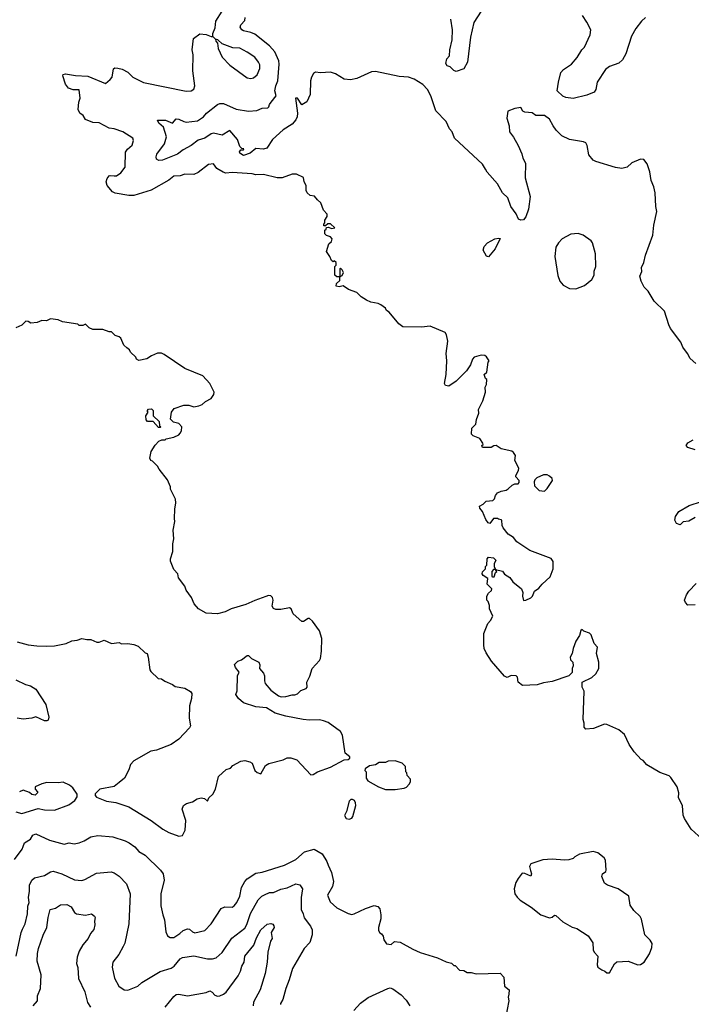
# Model space of a CAD drawing. Extents: x 1678759 to 1859541, y 384609 to 522867.
# Tile 454 of 466: x 1815027 to 1820424, y 492958 to 500866. Entities that reach past the tile are written whole.
import ezdxf

# ---------------------------------------------------------------- set-up
doc = ezdxf.new("R2010")
doc.units = 0

msp = doc.modelspace()

# ---------------------------------------------------------------- linework, layer by layer
at = {"layer": '0CON20XD'}
for points in [[(1820510, 494285), (1820423.8, 494363.8), (1820369.3, 494449.3), (1820357, 494477), (1820352.5, 494555), (1820320, 494615), (1820323.3, 494655), (1820310, 494705), (1820259.5, 494779.5), (1820245, 494793.3), (1820170.5, 494820.5), (1820065, 494880), (1820036.4, 494916.4), (1820020, 494925), (1819964, 494985), (1819924, 495045), (1819886, 495125), (1819842.3, 495162.3), (1819745.8, 495205.8), (1819725, 495208.8), (1819636.4, 495173.6), (1819575, 495167.5), (1819563, 495183), (1819563.3, 495215), (1819553.8, 495245), (1819563.6, 495473.6), (1819547.5, 495505), (1819547.5, 495545), (1819625, 495583.3), (1819657.3, 495612.7), (1819680, 495655), (1819680, 495705), (1819662, 495775), (1819668.8, 495825), (1819643.8, 495855), (1819620, 495925), (1819605, 495938.8), (1819560, 495955), (1819547, 495967), (1819535, 495960), (1819525, 495920), (1819496.7, 495875), (1819473.6, 495816.4), (1819466.2, 495775), (1819450, 495745), (1819452.5, 495725), (1819472.5, 495705), (1819473.3, 495675), (1819466.7, 495655), (1819467, 495623), (1819440, 495595), (1819305, 495550), (1819235, 495540), (1819185, 495523.3), (1819067, 495517), (1819032.5, 495545), (1819027.5, 495585), (1819016.1, 495596.1), (1818975, 495597.5), (1818945, 495583.3), (1818923.6, 495593.6), (1818817.5, 495715), (1818775, 495780), (1818760, 495815), (1818756.2, 495845), (1818756.7, 495935), (1818787.5, 496015), (1818810.7, 496039.3), (1818827.5, 496075), (1818803, 496133), (1818801.7, 496161.7), (1818791.7, 496191.7), (1818780, 496205), (1818780, 496235), (1818795, 496260), (1818818.3, 496281.7), (1818820, 496295), (1818783, 496333), (1818788.3, 496378.3), (1818750.7, 496400.7), (1818742.5, 496415), (1818745, 496430), (1818770, 496455), (1818770, 496475), (1818780, 496485), (1818783, 496537), (1818795, 496550), (1818835, 496542.5), (1818852.5, 496525), (1818840, 496495), (1818840, 496475), (1818850, 496450), (1818835, 496450), (1818820, 496435), (1818820, 496395), (1818825, 496390), (1818838.3, 496391.7), (1818850, 496425), (1818860, 496435), (1818850, 496450), (1818906.4, 496436.4), (1818923.6, 496413.6), (1818965, 496386.2), (1818990.3, 496350.3), (1819058.8, 496295), (1819070, 496265), (1819067.5, 496235), (1819075, 496200), (1819095, 496202.5), (1819135, 496222.5), (1819147.5, 496235), (1819162.5, 496275), (1819199.5, 496300.5), (1819225, 496332.5), (1819288.3, 496391.7), (1819312.5, 496455), (1819313.3, 496515), (1819298.3, 496538.3), (1819125, 496603.8), (1819022.7, 496672.7), (1818995.9, 496705.9), (1818952.5, 496735), (1818912.5, 496785), (1818903, 496803), (1818900, 496845), (1818895, 496850), (1818873, 496853), (1818865, 496860), (1818835, 496860), (1818805, 496820), (1818790, 496825), (1818771.7, 496851.7), (1818747, 496917), (1818723, 496943), (1818721.7, 496958.3), (1818750, 496975), (1818775, 497000), (1818830, 497005), (1818841.7, 497018.3), (1818850, 497045), (1818867.5, 497065), (1818895, 497080), (1818935, 497087.5), (1818953, 497097), (1818983, 497127), (1819005, 497137.5), (1819031.7, 497138.3), (1819041.7, 497148.3), (1819040, 497165), (1819012.5, 497195), (1819012.5, 497205), (1819036.2, 497245), (1819036.7, 497265), (1819006.7, 497325), (1819010, 497365), (1818995, 497390), (1818980.7, 497400.7), (1818895, 497420), (1818855, 497446.2), (1818836.2, 497443.8), (1818815, 497431.2), (1818745, 497430), (1818740, 497445), (1818750, 497455), (1818747.5, 497465), (1818725, 497502.5), (1818670, 497525), (1818658.3, 497538.3), (1818660, 497585), (1818691.7, 497618.3), (1818697.5, 497655), (1818717.5, 497705), (1818713.6, 497736.4), (1818747.5, 497805), (1818770, 497875), (1818767.5, 497915), (1818777.5, 497935), (1818780, 497975), (1818770, 497985), (1818760, 498015), (1818780, 498035), (1818790, 498115), (1818800, 498125), (1818778.3, 498158.3), (1818765, 498170), (1818735, 498172.5), (1818680, 498155), (1818665, 498140), (1818650, 498095), (1818617.5, 498045), (1818535, 497963.8), (1818476.2, 497923.8), (1818449.3, 497929.3), (1818440, 497945), (1818453.8, 498015), (1818458, 498125), (1818452.5, 498185), (1818466.2, 498285), (1818457.5, 498335), (1818445, 498352.5), (1818325, 498403.3), (1818255, 498396.7), (1818105, 498400), (1818074.1, 498424.1), (1817996.4, 498516.4), (1817975, 498530), (1817965, 498550), (1817930, 498575), (1817907, 498587), (1817848.3, 498598.3), (1817813, 498613), (1817770.7, 498640.7), (1817736.1, 498676.1), (1817668.3, 498698.3), (1817625, 498727.5), (1817595, 498720), (1817570, 498725), (1817571.7, 498748.3), (1817598.3, 498771.7), (1817600, 498800), (1817618.3, 498811.7), (1817627.5, 498835), (1817618.3, 498858.3), (1817605, 498870), (1817600, 498865), (1817600, 498800), (1817575, 498800), (1817560, 498815), (1817560, 498885), (1817570, 498895), (1817570, 498915), (1817555, 498930), (1817545, 498920), (1817531.7, 498931.7), (1817520, 498965), (1817492.5, 499005), (1817510, 499065), (1817532.5, 499085), (1817537.5, 499105), (1817525, 499122.5), (1817493.3, 499133.3), (1817480, 499145), (1817480, 499175), (1817490, 499185), (1817491.7, 499198.3), (1817505, 499200), (1817535, 499190), (1817560, 499195), (1817525, 499227.5), (1817503, 499227), (1817485, 499210), (1817471.7, 499211.7), (1817470, 499225), (1817480, 499235), (1817477.5, 499255), (1817496.7, 499285), (1817497.5, 499305), (1817467.5, 499337.5), (1817446.7, 499395), (1817419.3, 499419.3), (1817395, 499450), (1817360, 499455), (1817337.5, 499475), (1817330, 499495), (1817330, 499535), (1817313, 499563), (1817308.3, 499598.3), (1817250, 499625), (1817215, 499626.2), (1817135, 499596.2), (1817095, 499596.7), (1816985, 499624), (1816925, 499621.2), (1816895, 499628.8), (1816735, 499638.8), (1816684.1, 499634.1), (1816660.5, 499640.5), (1816611.7, 499671.7), (1816585, 499707.5), (1816545, 499702.5), (1816460.9, 499639.1), (1816427, 499623), (1816354.5, 499625.5), (1816315, 499610.8), (1816265, 499610.5), (1816225, 499578), (1816083.4, 499496.6), (1815945, 499455.4), (1815905, 499454.5), (1815795, 499472.6), (1815773.6, 499483.6), (1815728.6, 499535), (1815720.6, 499565), (1815729.4, 499590.6), (1815745, 499611.4), (1815755, 499615.6), (1815785, 499612.1), (1815805, 499612.5), (1815839.6, 499635), (1815875, 499682), (1815878.1, 499801.9), (1815893.4, 499826.6), (1815930.6, 499859.4), (1815940.6, 499895), (1815935.8, 499915), (1815855, 499966.2), (1815785, 499990), (1815746.2, 499996.2), (1815665, 500037.6), (1815615, 500041.6), (1815554.8, 500064.8), (1815536.2, 500096.2), (1815510, 500115), (1815497.7, 500145), (1815502.3, 500205), (1815511.5, 500235), (1815503.3, 500303.3), (1815455, 500302.9), (1815420, 500315), (1815395, 500348.6), (1815373.3, 500415), (1815376.7, 500425), (1815395, 500432.5), (1815475, 500417.1), (1815575, 500413.8), (1815715, 500353.8), (1815753.1, 500385), (1815769.2, 500405), (1815779.3, 500470.7), (1815791.7, 500478.3), (1815815, 500478), (1815849.1, 500469.1), (1815895, 500444), (1815936.2, 500405), (1816022.7, 500362.7), (1816365, 500291.2), (1816405.9, 500294.1), (1816425, 500307.5), (1816433.3, 500335), (1816419.2, 500455), (1816421.2, 500585), (1816413.8, 500625), (1816422.5, 500715), (1816475, 500753.8), (1816526.4, 500746.4), (1816565, 500730), (1816580, 500730), (1816600, 500710), (1816602.5, 500695), (1816617, 500677), (1816621.2, 500635), (1816653.3, 500565), (1816715, 500502), (1816855, 500398), (1816883.9, 500393.9), (1816905, 500399.2), (1816935, 500423.8), (1816956.9, 500475), (1816955.6, 500505), (1816945.5, 500525.5), (1816917.5, 500565), (1816855, 500605.7), (1816795, 500636.7), (1816740, 500640), (1816652.5, 500672.5), (1816620, 500705), (1816600, 500710), (1816580, 500730), (1816577.5, 500755), (1816598.3, 500801.7), (1816602.9, 500855), (1816654.2, 500935)], [(1819338.2, 499978.2), (1819312.5, 500012.5), (1819285, 500066.7), (1819245, 500097.5), (1819175, 500097.5), (1819145, 500117.5), (1819085, 500122.5), (1819070.7, 500130.7), (1819055, 500160), (1819005, 500152.5), (1818948.3, 500131.7), (1818940, 500075), (1818958.8, 500015), (1818962.5, 499965), (1818995, 499923.3), (1819032.5, 499855), (1819062, 499788), (1819070, 499755), (1819091.4, 499715), (1819089.4, 499595), (1819130, 499445), (1819114.4, 499345), (1819095, 499283.3), (1819075, 499259.2), (1819055, 499255.7), (1819034.5, 499264.5), (1819015.7, 499305.7), (1818974.7, 499364.8), (1818950.5, 499435), (1818905.8, 499475.8), (1818865, 499547.8), (1818782.3, 499642.3), (1818768.9, 499665), (1818746.3, 499706.3), (1818520, 499915), (1818501.1, 499965), (1818479.2, 499989.1), (1818455, 500048.6), (1818371.1, 500135), (1818330.6, 500255), (1818304.2, 500305), (1818265, 500345.8), (1818197.9, 500387.9), (1818150, 500405), (1818075, 500410.6), (1817885, 500450), (1817855, 500448.6), (1817735, 500394.2), (1817685, 500381.9), (1817635, 500388.9), (1817565, 500432.5), (1817525, 500444.5), (1817445, 500440), (1817405, 500444.3), (1817386.6, 500433.4), (1817371.4, 500405), (1817363.3, 500375), (1817360, 500265), (1817335, 500207.5), (1817295, 500182.9), (1817258, 500235), (1817242, 500235), (1817258.8, 500115), (1817255.4, 500085.4), (1817245, 500061.1), (1817215, 500026.4), (1817145, 499980.8), (1817057.3, 499902.7), (1817012, 499835), (1816985, 499826.5), (1816925, 499832), (1816880, 499795), (1816825, 499776.2), (1816796.7, 499795), (1816794.2, 499805), (1816805, 499820), (1816825, 499820), (1816828.3, 499828.3), (1816811.7, 499831.7), (1816795, 499847.5), (1816777.5, 499905), (1816715, 499976.7), (1816655, 499938.2), (1816585, 499956), (1816565, 499950), (1816515, 499915.4), (1816462, 499898), (1816405.2, 499854.8), (1816340.2, 499819.8), (1816293.8, 499785), (1816175, 499736.9), (1816145, 499734.3), (1816126.7, 499745), (1816122, 499765), (1816128, 499785), (1816189.7, 499870.3), (1816207.1, 499925), (1816182.9, 500002.9), (1816143.8, 500035), (1816135, 500060), (1816198.3, 500058.3), (1816255, 500034.5), (1816285, 500070), (1816305, 500067.8), (1816345, 500047.5), (1816364.3, 500044.3), (1816455, 500054.5), (1816504.2, 500085), (1816527.1, 500115), (1816615, 500186), (1816635, 500194.2), (1816665, 500192.5), (1816765, 500147.9), (1816865, 500130.6), (1816933, 500137), (1816975, 500156.7), (1817021.7, 500158.3), (1817030, 500165), (1817033.3, 500185), (1817046.7, 500205), (1817086.7, 500255), (1817075.6, 500295), (1817085.5, 500334.5), (1817100.9, 500375), (1817111.5, 500508.5), (1817107.8, 500535), (1817078, 500608), (1817035, 500656.9), (1816915, 500749.6), (1816884.2, 500764.2), (1816825, 500775.5), (1816810.6, 500785), (1816799.4, 500805), (1816802.5, 500825), (1816835, 500860), (1816839.5, 500885)], [(1818734.4, 500935), (1818676.8, 500843.2), (1818650, 500725), (1818625.5, 500525), (1818595, 500472), (1818535, 500448.8), (1818515, 500458), (1818486.6, 500486.6), (1818462.5, 500495), (1818450, 500515), (1818458.3, 500551.7), (1818480, 500575), (1818483.3, 500625), (1818502.1, 500705), (1818505.5, 500785.5), (1818490.2, 500870.2)], [(1820055, 500884), (1820024.2, 500855), (1819977.5, 500795), (1819942.9, 500735), (1819897.6, 500592.4), (1819872, 500545), (1819842.4, 500517.6), (1819765, 500489.4), (1819732.9, 500465), (1819667.1, 500365), (1819655.6, 500305), (1819642.9, 500285), (1819585, 500261), (1819475, 500233.9), (1819415, 500240.4), (1819392.1, 500252.1), (1819346.5, 500295), (1819355.3, 500365), (1819375, 500440.8), (1819397.5, 500465), (1819461.3, 500508.7), (1819506.4, 500563.6), (1819545, 500624.2), (1819566.7, 500645), (1819611.8, 500745), (1819615.4, 500785.4), (1819585.4, 500845.4), (1819548.8, 500898.8)], [(1820460, 498105), (1820414.4, 498144.4), (1820394, 498185), (1820355.6, 498235.6), (1820340, 498275), (1820257.5, 498385), (1820242, 498415), (1820207.5, 498525), (1820126.2, 498605), (1820076.7, 498685), (1820045, 498716.7), (1820020, 498765), (1820010, 498805), (1820026.1, 498843.9), (1820023.6, 498876.4), (1820041.2, 498915), (1820056.2, 498975), (1820113.3, 499135), (1820122.5, 499215), (1820146.2, 499325), (1820138.8, 499365), (1820133.8, 499475), (1820121.2, 499525), (1820100, 499575), (1820091.2, 499645), (1820067.7, 499707.7), (1820043, 499743), (1820015, 499746.7), (1819945, 499716.2), (1819909.3, 499680.7), (1819865, 499671.5), (1819815, 499677.7), (1819656.5, 499726.5), (1819635, 499738.5), (1819600.2, 499780.2), (1819587.7, 499855), (1819575, 499877.5), (1819556.4, 499886.4), (1819445, 499903.8), (1819382.7, 499932.7), (1819338.2, 499978.2)], [(1819495, 498703.3), (1819565, 498730), (1819625, 498780), (1819642, 498815), (1819644.2, 498845), (1819657.5, 498885), (1819654, 498985), (1819630, 499075), (1819620, 499090), (1819555.7, 499135.7), (1819515, 499148.8), (1819455, 499143.8), (1819386.7, 499105), (1819356.7, 499075), (1819335, 499040), (1819326.4, 498963.6), (1819351.7, 498811.7), (1819367.5, 498765), (1819393.6, 498733.6), (1819445, 498706.2), (1819495, 498703.3)], [(1818795, 498962.5), (1818777, 498967), (1818751.2, 499015), (1818758, 499045), (1818785, 499074), (1818845, 499106.2), (1818875, 499112.5), (1818888.3, 499108.3), (1818847.5, 499025), (1818795, 498962.5)], [(1816305, 494308.8), (1816335, 494313.3), (1816356.7, 494355), (1816362.5, 494435), (1816333.3, 494525), (1816342.5, 494555), (1816368.3, 494571.7), (1816415.9, 494584.1), (1816452.3, 494607.7), (1816483.9, 494616.1), (1816510.7, 494610.7), (1816535, 494590), (1816546.2, 494615), (1816578, 494645), (1816601.2, 494685), (1816625, 494787.5), (1816685, 494843.3), (1816720, 494855), (1816740, 494875), (1816805, 494910), (1816835, 494916.7), (1816875, 494906.2), (1816893.8, 494895), (1816916.7, 494835), (1816935, 494820), (1816965, 494810), (1817002.5, 494875), (1817029.3, 494890.7), (1817145, 494922.5), (1817175, 494937.5), (1817205, 494937.5), (1817255, 494920), (1817365, 494800), (1817385, 494802.5), (1817420, 494825), (1817525, 494863.3), (1817635, 494922.5), (1817667, 494923), (1817680, 494935), (1817680, 494945), (1817642.5, 494975), (1817620.7, 495119.3), (1817605, 495150), (1817505, 495220), (1817467.5, 495235), (1817435, 495242), (1817355, 495239.2), (1817305, 495244), (1817165, 495271.2), (1817080, 495295), (1817008.8, 495338.8), (1816925, 495345.8), (1816825, 495378.8), (1816785, 495413.3), (1816763.3, 495445), (1816773.3, 495475), (1816777.5, 495595), (1816790, 495625), (1816761.7, 495661.7), (1816753.6, 495686.4), (1816780, 495715), (1816810, 495725), (1816855, 495760), (1816865, 495760), (1816890, 495735), (1816947.5, 495705), (1816957.5, 495685), (1816952.5, 495655), (1816985, 495617.5), (1816993.3, 495595), (1816993, 495557), (1817000, 495535), (1817045, 495480), (1817105.9, 495435.9), (1817128.3, 495428.3), (1817165, 495428.8), (1817215, 495443.3), (1817236.4, 495443.6), (1817258.3, 495451.7), (1817285, 495477.5), (1817330, 495495), (1817337.5, 495505), (1817333.3, 495545), (1817357, 495593), (1817376.2, 495655), (1817435, 495720), (1817444.1, 495735.9), (1817452.5, 495795), (1817454, 495895), (1817435, 495956.7), (1817380, 496035), (1817355, 496056.7), (1817345, 496056.7), (1817307, 496033), (1817295, 496033.3), (1817225, 496093.3), (1817207.5, 496135), (1817195, 496142.5), (1817125, 496127.5), (1817085, 496127.5), (1817065, 496137.5), (1817056.7, 496155), (1817063.3, 496205), (1817057.5, 496225), (1817045, 496237.5), (1817025, 496240), (1817005, 496233.3), (1816915, 496201.2), (1816845, 496168), (1816726.1, 496133.9), (1816678.8, 496111.2), (1816615, 496093.3), (1816525, 496100), (1816462.5, 496135), (1816430, 496175), (1816406.1, 496226.1), (1816363.9, 496283.9), (1816352.5, 496315), (1816303, 496383), (1816297.5, 496415), (1816265, 496450), (1816238.3, 496518.3), (1816237.5, 496535), (1816256.7, 496595), (1816256.7, 496655), (1816266.4, 496696.4), (1816261.2, 496765), (1816272.5, 496835), (1816270.7, 496860.7), (1816272.5, 496935), (1816282.5, 496985), (1816277.5, 497015), (1816237.5, 497095), (1816237.5, 497115), (1816215, 497170), (1816147.5, 497255), (1816135, 497280), (1816095, 497320), (1816080, 497325), (1816072.5, 497345), (1816083, 497397), (1816115, 497450), (1816145, 497480), (1816168.3, 497491.7), (1816195, 497492.5), (1816205, 497500), (1816265, 497512.5), (1816305, 497532.5), (1816317.5, 497545), (1816327.5, 497565), (1816330, 497595), (1816305, 497622.5), (1816263, 497633), (1816238.3, 497658.3), (1816247.5, 497715), (1816267, 497743), (1816345, 497770), (1816385, 497770), (1816427, 497757), (1816465, 497763.8), (1816493.6, 497776.4), (1816519.3, 497800.7), (1816565, 497822.5), (1816586.7, 497855), (1816590, 497875), (1816554, 497945), (1816497.5, 498005), (1816353.9, 498063.9), (1816188.3, 498178.3), (1816165, 498186.7), (1816135, 498186.7), (1816085, 498167.5), (1816047, 498143), (1815985, 498130), (1815965, 498140), (1815960, 498155), (1815917.5, 498195), (1815910, 498215), (1815888.3, 498231.7), (1815863, 498253), (1815838.3, 498308.3), (1815825, 498320), (1815795, 498330), (1815765, 498360), (1815745, 498360), (1815695, 498377.5), (1815615, 498377.5), (1815585, 498390), (1815555, 498420), (1815535, 498410), (1815505, 498410), (1815495, 498420), (1815370.7, 498440.7), (1815336.4, 498456.4), (1815275, 498462.5), (1815243, 498447), (1815205, 498450), (1815166.1, 498433.9), (1815115, 498427.5), (1815095, 498441.2), (1815075, 498443.8), (1815045, 498412.5), (1814995, 498390)], [(1816155, 497590), (1816141.7, 497591.7), (1816098.3, 497638.3), (1816055, 497640), (1816041.7, 497651.7), (1816040, 497685), (1816060, 497715), (1816050, 497725), (1816061.7, 497738.3), (1816085, 497740), (1816098.3, 497728.3), (1816100, 497685), (1816148.3, 497638.3), (1816150, 497605), (1816160, 497595), (1816155, 497590)], [(1820455, 497412.5), (1820395, 497430), (1820382.5, 497445), (1820395, 497467.5), (1820438.8, 497491.2)], [(1819245, 497080), (1819265, 497100), (1819307.5, 497165), (1819305, 497180), (1819285, 497200), (1819265, 497210), (1819235, 497210), (1819183, 497187), (1819165, 497170), (1819160, 497155), (1819163, 497123), (1819200, 497085), (1819245, 497080)], [(1820455, 496868), (1820405, 496837.5), (1820358.3, 496831.7), (1820335, 496810), (1820305, 496820), (1820292.5, 496845), (1820297.5, 496875), (1820324.1, 496915.9), (1820407.5, 496965), (1820505, 496997.5)], [(1820455, 496166.2), (1820395, 496163.3), (1820376.7, 496185), (1820370, 496205), (1820383.9, 496246.1), (1820402.5, 496275), (1820463.6, 496336.4)], [(1815005, 495868.8), (1815095, 495845.7), (1815165, 495835.8), (1815240, 495835), (1815305, 495837.5), (1815400, 495855), (1815445, 495875.8), (1815488.3, 495881.7), (1815525, 495896.2), (1815565, 495886.7), (1815598.3, 495888.3), (1815647, 495867), (1815665, 495867.5), (1815705, 495882.5), (1815765, 495856.7), (1815825, 495862.5), (1815845, 495853.3), (1815895, 495856.7), (1815945, 495847.5), (1815980, 495835), (1816035, 495780), (1816050, 495775), (1816060, 495745), (1816072.5, 495645), (1816080.7, 495630.7), (1816140, 495575), (1816165, 495572.5), (1816193.3, 495553.3), (1816255, 495527.5), (1816275, 495510), (1816355, 495497.5), (1816399.3, 495469.3), (1816410, 495455), (1816407.5, 495415), (1816390, 495355), (1816387.5, 495255), (1816400, 495195), (1816391.7, 495178.3), (1816305, 495087.5), (1816245, 495043.3), (1816125, 494998.8), (1816080.5, 494989.5), (1815945, 494912.5), (1815917.5, 494885), (1815905, 494840), (1815870, 494775), (1815825, 494740), (1815785, 494707.5), (1815670, 494685), (1815633, 494647), (1815632.5, 494635), (1815645, 494622.5), (1815725, 494588.8), (1815798.3, 494578.3), (1815904.2, 494544.2), (1816083.8, 494435), (1816176.7, 494365), (1816225, 494338), (1816305, 494308.8)], [(1814995, 495564.4), (1815073.3, 495525), (1815114.5, 495514.5), (1815155, 495487.5), (1815235.6, 495365), (1815260.8, 495265), (1815255, 495240), (1815245, 495234), (1815225, 495234.3), (1815155, 495266.9), (1815124, 495256), (1815055, 495247.5), (1815005, 495256.8)], [(1818045, 494683.3), (1818115, 494692.5), (1818135, 494702.5), (1818157.5, 494725), (1818167.5, 494745), (1818167, 494767), (1818140, 494795), (1818137, 494817), (1818130, 494825), (1818127, 494867), (1818100, 494895), (1818043, 494913), (1817988.3, 494911.7), (1817965, 494900), (1817915, 494900), (1817885, 494880), (1817838.3, 494871.7), (1817801.7, 494848.3), (1817800, 494835), (1817810, 494825), (1817810, 494775), (1817825, 494752.5), (1817910, 494705), (1817965, 494683.3), (1818045, 494683.3)], [(1814995, 494502.5), (1815045, 494490), (1815175, 494531.2), (1815225, 494520), (1815305, 494517.1), (1815421.2, 494558.8), (1815470, 494595), (1815487.5, 494625), (1815487.5, 494645), (1815452.5, 494695), (1815427, 494717), (1815375, 494742), (1815335, 494736), (1815245, 494738), (1815205, 494728.8), (1815150, 494705), (1815150, 494685), (1815170, 494665), (1815170, 494655), (1815151.7, 494638.3), (1815125, 494642.5), (1815105, 494657.5), (1815055, 494676.7), (1815026.4, 494663.6)], [(1817675, 494443.3), (1817696.4, 494453.6), (1817702.5, 494465), (1817726.7, 494555), (1817726.4, 494576.4), (1817717.5, 494595), (1817701.7, 494601.7), (1817688.3, 494601.7), (1817675, 494590), (1817652.5, 494505), (1817637.5, 494475), (1817651.2, 494451.2), (1817675, 494443.3)], [(1814985, 494120.8), (1815046.2, 494203.8), (1815054.5, 494225), (1815065.7, 494255), (1815114.3, 494285), (1815133.3, 494315), (1815155, 494326.5), (1815265, 494276.7), (1815385, 494244.4), (1815425, 494254.2), (1815465, 494247.5), (1815505, 494254.2), (1815545, 494270), (1815597.9, 494302.1), (1815655, 494312.5), (1815775, 494303.3), (1815875, 494271.4), (1815906.2, 494255), (1815951.7, 494221.7), (1815985, 494184.2), (1816034.4, 494154.4), (1816158, 494035), (1816180, 494005), (1816188, 493955), (1816161.4, 493845), (1816159.7, 493749.7), (1816175.7, 493675), (1816191.4, 493635), (1816200.9, 493540.9), (1816215, 493506.7), (1816235, 493492.9), (1816265, 493493.6), (1816314.4, 493525), (1816340.6, 493549.4), (1816375, 493562.9), (1816390.6, 493560.6), (1816415, 493539.4), (1816435, 493531.1), (1816515, 493550), (1816564.2, 493605), (1816645, 493727.5), (1816675, 493740), (1816733, 493737), (1816751.1, 493748.9), (1816771.1, 493775), (1816795.4, 493825), (1816810, 493895), (1816834.6, 493945), (1816854.2, 493965.7), (1816925, 494010.5), (1816975, 494019.2), (1817155.7, 494074.3), (1817245, 494121.2), (1817315, 494181.4), (1817394.2, 494204.2), (1817456.9, 494166.9), (1817494.5, 494104.5), (1817505.9, 494074.1), (1817531.1, 494015), (1817547.7, 493945), (1817539.6, 493905), (1817501.4, 493835), (1817521.8, 493781.8), (1817575, 493732.5), (1817665, 493686.2), (1817695, 493680), (1817715, 493683.3), (1817805, 493726.2), (1817875, 493750), (1817905, 493742.5), (1817920, 493725), (1817928.8, 493675), (1817928.8, 493645), (1817911.2, 493575), (1817910.7, 493550.7), (1817920.7, 493530.7), (1817935, 493522.5), (1817946.7, 493505), (1817954.1, 493474.1), (1817975, 493443.8), (1818012.5, 493437.5), (1818038.3, 493461.7), (1818085, 493456.7), (1818185, 493400), (1818245, 493373.8), (1818385, 493330), (1818455, 493297.5), (1818497, 493287), (1818515, 493270), (1818525, 493270), (1818561.7, 493231.7), (1818595, 493230), (1818623, 493213), (1818655, 493212.5), (1818695, 493202.5), (1818887, 493207), (1818917.5, 493175), (1818923, 493103), (1818960, 493075), (1818958.3, 493038.3), (1818953.3, 493015), (1818956.7, 492985), (1818930, 492845)], [(1819765, 493210), (1819806.4, 493283.6), (1819825, 493297.5), (1819915, 493303.3), (1819995, 493273.8), (1820015, 493276.7), (1820044.1, 493295.9), (1820087.7, 493362.3), (1820106.7, 493415), (1820110, 493445), (1820093, 493473), (1820050, 493515), (1820022.3, 493642.3), (1820012.7, 493662.7), (1819960.5, 493710.5), (1819931.2, 493755), (1819922.5, 493825), (1819835, 493886.2), (1819750, 493915), (1819725, 493930), (1819706, 493985), (1819711.2, 494005), (1819735.7, 494024.3), (1819740, 494035), (1819733.3, 494115), (1819723.3, 494135), (1819672.5, 494175), (1819635, 494183.8), (1819526.1, 494163.9), (1819487, 494143), (1819475, 494127.5), (1819440.7, 494119.3), (1819405, 494116.2), (1819305, 494124.3), (1819231.1, 494118.9), (1819133.3, 494086.7), (1819124.4, 494065), (1819132.1, 494032.1), (1819140, 494005), (1819135, 493987.5), (1819085, 494009.2), (1819065, 494010), (1819031.2, 493968.8), (1819014.1, 493935.9), (1819000, 493885), (1819006.7, 493845), (1819025, 493817.5), (1819047.5, 493795), (1819137.3, 493737.3), (1819215, 493676.2), (1819285, 493652), (1819305, 493656.7), (1819325, 493672.5), (1819335, 493670), (1819390.3, 493620.3), (1819465, 493578), (1819505, 493565.7), (1819595, 493508), (1819631.7, 493451.7), (1819636.2, 493395), (1819643.8, 493375), (1819673.3, 493345), (1819667.5, 493275), (1819672.5, 493255), (1819703.9, 493233.9), (1819730, 493225), (1819745, 493210), (1819765, 493210)], [(1814998.1, 493345), (1815039.1, 493535), (1815049.9, 493560.1), (1815070.9, 493605), (1815090, 493685), (1815091.1, 493745), (1815101.5, 493775), (1815096.1, 493815), (1815106.2, 493865), (1815106.5, 493915), (1815125, 493955.8), (1815145, 493972.5), (1815225, 493992.9), (1815275, 494022.5), (1815294.3, 494025.7), (1815366.2, 494005), (1815467.6, 493957.6), (1815525, 493953.1), (1815550.7, 493959.3), (1815645, 494010.6), (1815762.1, 494022.1), (1815785, 494014.3), (1815825, 493986.9), (1815884.6, 493924.6), (1815915.4, 493845.4), (1815904.2, 493605), (1815872.7, 493447.3), (1815858.5, 493421.5), (1815823.2, 493356.8), (1815776.2, 493295), (1815768.8, 493255), (1815788.3, 493168.3), (1815822.7, 493102.7), (1815865, 493074), (1815895, 493072), (1815975, 493104.3), (1816008.3, 493131.7), (1816155, 493220.6), (1816245, 493247.1), (1816267.1, 493265), (1816315, 493322.5), (1816335, 493334.3), (1816425, 493346.9), (1816535, 493323.1), (1816575, 493322.5), (1816605, 493330.8), (1816655, 493374), (1816730.8, 493489.2), (1816835, 493568.5), (1816851.5, 493598.5), (1816882.6, 493687.4), (1816944, 493796), (1816971.4, 493825), (1816992.6, 493837.4), (1817035, 493854.4), (1817065, 493855.6), (1817125, 493881.8), (1817175, 493891.8), (1817245, 493924.3), (1817276.9, 493916.9), (1817300, 493885), (1817287.3, 493815), (1817289.1, 493719.1), (1817305.7, 493685), (1817311.7, 493651.7), (1817364.2, 493585), (1817375.7, 493555), (1817378.1, 493515), (1817357.1, 493452.9), (1817313.2, 493406.8), (1817218.1, 493245), (1817192.7, 493155), (1817164.4, 493085), (1817141.4, 492995), (1817122.5, 492965), (1817122, 492955)], [(1815134.4, 492945), (1815170, 492985), (1815168.8, 493025), (1815193.9, 493085), (1815200, 493195), (1815168.1, 493305), (1815170.5, 493365), (1815178.1, 493405), (1815216.2, 493513.8), (1815244.6, 493575), (1815254.6, 493655), (1815270.6, 493719.4), (1815315, 493730), (1815354.6, 493755.4), (1815405, 493758.6), (1815439.2, 493739.2), (1815468.1, 493695), (1815483, 493683), (1815555, 493674.5), (1815605, 493684.4), (1815626.7, 493666.7), (1815631.8, 493655), (1815627.1, 493625), (1815631.5, 493595), (1815621.7, 493558.3), (1815595, 493526), (1815575.6, 493485), (1815534.7, 493435.3), (1815505.5, 493385), (1815488.1, 493335), (1815483.5, 493285), (1815493.7, 493253.6), (1815500, 493165), (1815549, 493059), (1815572.6, 492972.6), (1815595.7, 492935)], [(1816196.1, 492933.9), (1816265, 493020), (1816285, 493035.8), (1816305, 493038.6), (1816375, 493025.8), (1816525, 493052.5), (1816555, 493066), (1816573.3, 493055), (1816595, 493030), (1816615, 493024), (1816635, 493025.8), (1816665, 493039.4), (1816684.6, 493055.4), (1816783.5, 493185), (1816802.2, 493225), (1816810.8, 493265), (1816829.2, 493295), (1816835.3, 493344.7), (1816907.6, 493432.4), (1816929.3, 493490.7), (1816964.7, 493555), (1817015, 493602.5), (1817045, 493606.2), (1817060.2, 493600.2), (1817069.1, 493589.1), (1817070.4, 493575), (1817046.5, 493535), (1817056, 493485), (1817041.2, 493465), (1817022, 493375), (1817015.4, 493295), (1816998.8, 493205), (1816959.6, 493075), (1816905.6, 492975), (1816903.5, 492945)], [(1817711.3, 492908.7), (1817765, 492965.7), (1817827.2, 493012.8), (1817985, 493085.6), (1818005, 493088.6), (1818025, 493082.9), (1818092.8, 493032.8), (1818131.4, 492991.4), (1818161.9, 492945)]]:
    msp.add_lwpolyline(points, dxfattribs=at)

doc.saveas('drawing.dxf')
